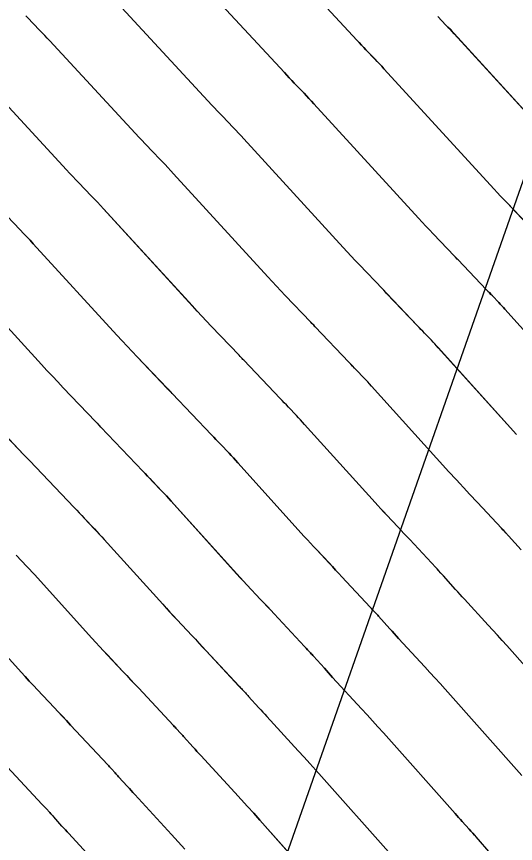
# Model space of a CAD drawing. Extents: x 954385 to 988206, y 1868364 to 1924553.
# Drawn here: x 955985.12 to 956005.06, y 1922937.41 to 1922970.46 of the extents above; entities that cross this region are included whole.
import ezdxf

# ---------------------------------------------------------------- set-up
doc = ezdxf.new("R2010")
doc.units = 0
for name, color, linetype in [('1', 7, 'Continuous'), ('Ex_Major Contours', 7, 'Continuous'), ('Ex_Minor Contours', 7, 'Continuous'), ('Slopes', 7, 'Continuous')]:
    doc.layers.add(name, color=color, linetype=linetype)

msp = doc.modelspace()

# ---------------------------------------------------------------- linework, layer by layer
at = {"layer": '1'}
for points in [[(955994.609, 1922973.964), (955998.727, 1922969.509), (955998.816, 1922969.413), (955998.905, 1922969.318), (955998.995, 1922969.223), (955999.085, 1922969.129), (955999.447, 1922968.753), (955999.537, 1922968.658), (955999.627, 1922968.563), (955999.716, 1922968.468), (955999.805, 1922968.372), (956004.204, 1922963.564), (956004.334, 1922963.423), (956004.464, 1922963.283), (956004.594, 1922963.144), (956004.726, 1922963.006), (956005.494, 1922962.2)], [(956007.936, 1922955.104), (956004.639, 1922958.757), (956004.578, 1922958.824), (956004.517, 1922958.891), (956004.454, 1922958.958), (956004.392, 1922959.024), (956004.142, 1922959.289), (956004.079, 1922959.355), (956004.016, 1922959.421), (956003.953, 1922959.487), (956003.891, 1922959.553), (956002.769, 1922960.729), (956002.733, 1922960.766), (956002.66, 1922960.842), (956002.624, 1922960.88), (956001.77, 1922961.775), (956001.624, 1922961.929), (956001.479, 1922962.084), (956001.335, 1922962.239), (956001.191, 1922962.395), (955997.002, 1922966.972), (955996.906, 1922967.077), (955996.809, 1922967.182), (955996.711, 1922967.285), (955996.612, 1922967.388), (955996.217, 1922967.799), (955996.118, 1922967.902), (955996.02, 1922968.005), (955995.923, 1922968.109), (955995.826, 1922968.214), (955991.891, 1922972.471)], [(956005.108, 1922953.749), (956001.971, 1922957.224), (956001.903, 1922957.299), (956001.836, 1922957.372), (956001.767, 1922957.446), (956001.699, 1922957.519), (956001.423, 1922957.81), (956001.354, 1922957.883), (956001.285, 1922957.955), (956001.216, 1922958.028), (956001.147, 1922958.1), (955999.913, 1922959.393), (955999.874, 1922959.435), (955999.794, 1922959.518), (955999.754, 1922959.559), (955998.814, 1922960.545), (955998.654, 1922960.714), (955998.494, 1922960.884), (955998.335, 1922961.055), (955998.177, 1922961.226), (955994.2, 1922965.573), (955994.095, 1922965.687), (955993.99, 1922965.8), (955993.884, 1922965.912), (955993.777, 1922966.023), (955993.349, 1922966.469), (955993.242, 1922966.58), (955993.136, 1922966.692), (955993.03, 1922966.805), (955992.925, 1922966.918), (955989.173, 1922970.978)], [(956005.29, 1922949.14), (956004.779, 1922949.711), (956004.756, 1922949.736), (956004.733, 1922949.761), (956004.71, 1922949.786), (956004.687, 1922949.812), (956004.594, 1922949.912), (956004.547, 1922949.962), (956004.501, 1922950.012), (956003.547, 1922951.035), (956003.441, 1922951.148), (956003.335, 1922951.261), (956003.229, 1922951.374), (956003.123, 1922951.487), (956002.699, 1922951.938), (956002.593, 1922952.051), (956002.488, 1922952.164), (956002.383, 1922952.279), (956002.279, 1922952.393), (955999.302, 1922955.692), (955999.228, 1922955.773), (955999.155, 1922955.853), (955999.08, 1922955.933), (955999.005, 1922956.013), (955998.705, 1922956.331), (955998.63, 1922956.41), (955998.554, 1922956.489), (955998.479, 1922956.568), (955998.403, 1922956.648), (955997.058, 1922958.058), (955997.029, 1922958.088), (955997, 1922958.119), (955996.927, 1922958.194), (955996.898, 1922958.224), (955996.884, 1922958.239), (955995.859, 1922959.314), (955995.684, 1922959.499), (955995.509, 1922959.684), (955995.336, 1922959.87), (955995.164, 1922960.058), (955991.398, 1922964.174), (955991.285, 1922964.296), (955991.172, 1922964.418), (955991.057, 1922964.539), (955990.942, 1922964.659), (955990.481, 1922965.138), (955990.366, 1922965.259), (955990.251, 1922965.379), (955990.138, 1922965.501), (955990.024, 1922965.623), (955986.454, 1922969.485), (955986.353, 1922969.593), (955986.252, 1922969.702), (955986.149, 1922969.809), (955986.046, 1922969.916), (955985.561, 1922970.418), (955985.494, 1922970.487)], [(956007.218, 1922964.732), (956002.607, 1922969.771), (956002.526, 1922969.859), (956002.446, 1922969.945), (956002.364, 1922970.032), (956002.282, 1922970.117), (956001.953, 1922970.459)], [(956007.968, 1922941.661), (956004.716, 1922945.319), (956004.532, 1922945.526), (956004.346, 1922945.732), (956004.16, 1922945.937), (956003.973, 1922946.141), (956003.027, 1922947.168), (956002.937, 1922947.266), (956002.847, 1922947.365), (956002.757, 1922947.464), (956002.668, 1922947.564), (956002.183, 1922948.106), (956002.158, 1922948.133), (956002.133, 1922948.161), (956002.107, 1922948.189), (956002.082, 1922948.216), (956001.981, 1922948.326), (956001.955, 1922948.353), (956001.93, 1922948.38), (956001.904, 1922948.408), (956001.879, 1922948.435), (956000.836, 1922949.553), (956000.721, 1922949.677), (956000.605, 1922949.8), (956000.489, 1922949.924), (956000.374, 1922950.047), (955999.91, 1922950.54), (955999.794, 1922950.664), (955999.679, 1922950.788), (955999.565, 1922950.912), (955999.451, 1922951.038), (955996.633, 1922954.16), (955996.554, 1922954.247), (955996.474, 1922954.335), (955996.393, 1922954.421), (955996.312, 1922954.507), (955995.986, 1922954.851), (955995.905, 1922954.937), (955995.823, 1922955.023), (955995.742, 1922955.109), (955995.66, 1922955.195), (955994.202, 1922956.723), (955994.171, 1922956.756), (955994.139, 1922956.788), (955994.061, 1922956.87), (955994.029, 1922956.903), (955994.014, 1922956.919), (955992.903, 1922958.083), (955992.713, 1922958.283), (955992.525, 1922958.484), (955992.337, 1922958.686), (955992.15, 1922958.889), (955988.595, 1922962.774), (955988.475, 1922962.905), (955988.353, 1922963.036), (955988.231, 1922963.165), (955988.107, 1922963.294), (955987.613, 1922963.808), (955987.49, 1922963.937), (955987.367, 1922964.066), (955987.245, 1922964.197), (955987.123, 1922964.327), (955983.736, 1922967.992)], [(955984.745, 1922962.478), (955985.272, 1922961.93), (955985.404, 1922961.792), (955985.535, 1922961.654), (955985.664, 1922961.515), (955985.793, 1922961.375), (955989.137, 1922957.721), (955989.338, 1922957.502), (955989.54, 1922957.285), (955989.743, 1922957.068), (955989.948, 1922956.853), (955991.143, 1922955.599), (955991.177, 1922955.564), (955991.211, 1922955.529), (955991.295, 1922955.441), (955991.329, 1922955.405), (955991.346, 1922955.388), (955992.916, 1922953.742), (955993.004, 1922953.65), (955993.092, 1922953.557), (955993.18, 1922953.465), (955993.268, 1922953.372), (955993.618, 1922953.002), (955993.706, 1922952.909), (955993.793, 1922952.816), (955993.879, 1922952.722), (955993.965, 1922952.627), (955996.623, 1922949.682), (955996.746, 1922949.546), (955996.87, 1922949.411), (955996.995, 1922949.276), (955997.12, 1922949.142), (955997.624, 1922948.607), (955997.749, 1922948.473), (955997.875, 1922948.339), (955998, 1922948.205), (955998.126, 1922948.071), (955999.257, 1922946.858), (955999.285, 1922946.828), (955999.312, 1922946.799), (955999.34, 1922946.769), (955999.367, 1922946.739), (955999.478, 1922946.621), (955999.505, 1922946.591), (955999.532, 1922946.561), (955999.56, 1922946.531), (955999.587, 1922946.501), (956000.046, 1922945.987), (956000.132, 1922945.892), (956000.218, 1922945.797), (956000.305, 1922945.702), (956000.391, 1922945.607), (956001.441, 1922944.467), (956001.645, 1922944.245), (956001.847, 1922944.022), (956002.049, 1922943.799), (956002.249, 1922943.574), (956005.309, 1922940.132)], [(955982.991, 1922959.975), (955986.123, 1922956.552), (955986.339, 1922956.318), (955986.555, 1922956.085), (955986.773, 1922955.853), (955986.992, 1922955.622), (955988.273, 1922954.279), (955988.309, 1922954.241), (955988.346, 1922954.203), (955988.418, 1922954.128), (955988.454, 1922954.09), (955988.49, 1922954.052), (955990.173, 1922952.289), (955990.267, 1922952.19), (955990.361, 1922952.091), (955990.455, 1922951.992), (955990.549, 1922951.893), (955990.925, 1922951.496), (955991.019, 1922951.397), (955991.112, 1922951.297), (955991.204, 1922951.196), (955991.296, 1922951.095), (955993.794, 1922948.327), (955993.927, 1922948.18), (955994.061, 1922948.034), (955994.196, 1922947.889), (955994.331, 1922947.744), (955994.874, 1922947.167), (955995.009, 1922947.023), (955995.145, 1922946.879), (955995.28, 1922946.734), (955995.415, 1922946.589), (955996.635, 1922945.281), (955996.665, 1922945.249), (955996.695, 1922945.217), (955996.724, 1922945.185), (955996.754, 1922945.153), (955996.873, 1922945.025), (955996.903, 1922944.993), (955996.932, 1922944.961), (955996.961, 1922944.928), (955996.991, 1922944.896), (955997.425, 1922944.411), (955997.507, 1922944.32), (955997.589, 1922944.229), (955997.672, 1922944.138), (955997.755, 1922944.047), (955998.91, 1922942.793), (955999.13, 1922942.554), (955999.348, 1922942.313), (955999.566, 1922942.071), (955999.782, 1922941.829), (956002.649, 1922938.604), (956002.719, 1922938.525), (956002.789, 1922938.448), (956002.859, 1922938.37), (956002.929, 1922938.292), (956003.212, 1922937.983), (956003.283, 1922937.905), (956003.353, 1922937.827), (956003.423, 1922937.749), (956003.492, 1922937.67), (956004.09, 1922936.99)], [(955984.036, 1922954.392), (955985.403, 1922952.959), (955985.442, 1922952.918), (955985.48, 1922952.878), (955985.557, 1922952.798), (955985.596, 1922952.757), (955985.635, 1922952.717), (955987.429, 1922950.837), (955987.53, 1922950.731), (955987.63, 1922950.625), (955987.731, 1922950.52), (955987.831, 1922950.414), (955988.231, 1922949.991), (955988.331, 1922949.884), (955988.431, 1922949.778), (955988.529, 1922949.67), (955988.627, 1922949.563), (955990.966, 1922946.971), (955991.109, 1922946.814), (955991.252, 1922946.657), (955991.397, 1922946.502), (955991.542, 1922946.347), (955992.124, 1922945.728), (955992.269, 1922945.573), (955992.415, 1922945.418), (955992.56, 1922945.263), (955992.705, 1922945.108), (955994.013, 1922943.704), (955994.045, 1922943.67), (955994.077, 1922943.636), (955994.109, 1922943.601), (955994.141, 1922943.567), (955994.268, 1922943.429), (955994.3, 1922943.395), (955994.332, 1922943.36), (955994.363, 1922943.326), (955994.395, 1922943.291), (955994.803, 1922942.835), (955994.882, 1922942.747), (955994.961, 1922942.66), (955995.04, 1922942.573), (955995.119, 1922942.487), (955996.378, 1922941.119), (955996.614, 1922940.862), (955996.849, 1922940.604), (955997.083, 1922940.344), (955997.315, 1922940.084), (955999.989, 1922937.075)], [(955997.329, 1922935.547), (955994.848, 1922938.339), (955994.6, 1922938.617), (955994.35, 1922938.894), (955994.099, 1922939.17), (955993.847, 1922939.445), (955992.483, 1922940.926), (955992.407, 1922941.009), (955992.332, 1922941.092), (955992.256, 1922941.175), (955992.181, 1922941.259), (955991.799, 1922941.686), (955991.765, 1922941.723), (955991.732, 1922941.76), (955991.698, 1922941.797), (955991.664, 1922941.834), (955991.528, 1922941.981), (955991.494, 1922942.017), (955991.46, 1922942.054), (955991.426, 1922942.091), (955991.391, 1922942.127), (955989.994, 1922943.626), (955989.839, 1922943.792), (955989.684, 1922943.957), (955989.529, 1922944.123), (955989.374, 1922944.288), (955988.752, 1922944.949), (955988.597, 1922945.114), (955988.443, 1922945.281), (955988.29, 1922945.448), (955988.138, 1922945.616), (955985.958, 1922948.03), (955985.854, 1922948.145), (955985.75, 1922948.259), (955985.644, 1922948.372), (955985.538, 1922948.485), (955985.112, 1922948.935)], [(955991.851, 1922937.185), (955991.584, 1922937.478), (955991.316, 1922937.771), (955989.847, 1922939.366), (955989.775, 1922939.445), (955989.703, 1922939.524), (955989.631, 1922939.603), (955989.56, 1922939.682), (955989.203, 1922940.081), (955989.167, 1922940.121), (955989.131, 1922940.16), (955989.095, 1922940.199), (955989.059, 1922940.238), (955988.915, 1922940.395), (955988.878, 1922940.434), (955988.842, 1922940.473), (955988.806, 1922940.512), (955988.77, 1922940.551), (955987.283, 1922942.144), (955987.119, 1922942.32), (955986.954, 1922942.496), (955986.789, 1922942.672), (955986.624, 1922942.848), (955985.963, 1922943.551), (955985.798, 1922943.727), (955985.634, 1922943.904), (955985.471, 1922944.082), (955985.309, 1922944.26), (955983.29, 1922946.498)], [(955988.784, 1922936.097), (955987.211, 1922937.805), (955987.142, 1922937.88), (955987.074, 1922937.955), (955987.006, 1922938.031), (955986.938, 1922938.106), (955986.607, 1922938.476), (955986.569, 1922938.518), (955986.531, 1922938.56), (955986.493, 1922938.601), (955986.455, 1922938.643), (955986.301, 1922938.808), (955986.263, 1922938.85), (955986.225, 1922938.891), (955986.186, 1922938.932), (955986.148, 1922938.974), (955984.573, 1922940.662)]]:
    msp.add_lwpolyline(points, dxfattribs=at)
at = {"layer": 'Ex_Major Contours'}
for points in [[(956005.107, 1922953.748), (956001.971, 1922957.225), (956001.904, 1922957.299), (956001.836, 1922957.373), (956001.768, 1922957.446), (956001.699, 1922957.519), (956001.424, 1922957.81), (956001.355, 1922957.883), (956001.286, 1922957.956), (956001.217, 1922958.028), (956001.148, 1922958.101), (955999.914, 1922959.394), (955999.874, 1922959.435), (955999.795, 1922959.518), (955999.755, 1922959.56), (955998.815, 1922960.545), (955998.655, 1922960.714), (955998.495, 1922960.884), (955998.336, 1922961.055), (955998.178, 1922961.227), (955994.2, 1922965.573), (955994.096, 1922965.687), (955993.99, 1922965.8), (955993.884, 1922965.912), (955993.778, 1922966.024), (955993.349, 1922966.469), (955993.243, 1922966.581), (955993.136, 1922966.693), (955993.031, 1922966.805), (955992.926, 1922966.918), (955989.172, 1922970.978)], [(955984.037, 1922954.392), (955985.404, 1922952.959), (955985.443, 1922952.919), (955985.481, 1922952.879), (955985.578, 1922952.778), (955985.616, 1922952.738), (955985.635, 1922952.718), (955987.43, 1922950.837), (955987.53, 1922950.731), (955987.631, 1922950.626), (955987.731, 1922950.52), (955987.831, 1922950.414), (955988.232, 1922949.991), (955988.331, 1922949.884), (955988.431, 1922949.778), (955988.529, 1922949.67), (955988.627, 1922949.562), (955990.965, 1922946.97), (955991.107, 1922946.813), (955991.251, 1922946.657), (955991.395, 1922946.501), (955991.54, 1922946.346), (955992.123, 1922945.727), (955992.268, 1922945.572), (955992.413, 1922945.417), (955992.558, 1922945.262), (955992.703, 1922945.107), (955994.012, 1922943.704), (955994.076, 1922943.635), (955994.14, 1922943.566), (955994.268, 1922943.429), (955994.3, 1922943.395), (955994.331, 1922943.36), (955994.363, 1922943.325), (955994.394, 1922943.291), (955994.803, 1922942.835), (955994.881, 1922942.748), (955994.96, 1922942.66), (955995.039, 1922942.574), (955995.119, 1922942.487), (955996.378, 1922941.119), (955996.614, 1922940.862), (955996.849, 1922940.604), (955997.082, 1922940.344), (955997.315, 1922940.084), (955999.989, 1922937.075)]]:
    msp.add_lwpolyline(points, dxfattribs=at)
at = {"layer": 'Ex_Minor Contours'}
for points in [[(956005.496, 1922962.2), (956004.726, 1922963.006), (956004.595, 1922963.145), (956004.464, 1922963.284), (956004.334, 1922963.424), (956004.205, 1922963.564), (955999.805, 1922968.372), (955999.716, 1922968.468), (955999.627, 1922968.564), (955999.538, 1922968.659), (955999.448, 1922968.753), (955999.086, 1922969.129), (955998.995, 1922969.224), (955998.905, 1922969.318), (955998.816, 1922969.414), (955998.727, 1922969.509), (955994.609, 1922973.964)], [(955991.891, 1922972.471), (955995.826, 1922968.214), (955995.923, 1922968.109), (955996.021, 1922968.006), (955996.119, 1922967.902), (955996.217, 1922967.799), (955996.613, 1922967.388), (955996.711, 1922967.285), (955996.809, 1922967.182), (955996.906, 1922967.078), (955997.003, 1922966.973), (956001.192, 1922962.396), (956001.335, 1922962.239), (956001.48, 1922962.084), (956001.625, 1922961.93), (956001.771, 1922961.776), (956002.625, 1922960.88), (956002.673, 1922960.83), (956002.746, 1922960.754), (956002.77, 1922960.729), (956003.891, 1922959.554), (956003.954, 1922959.488), (956004.017, 1922959.422), (956004.08, 1922959.356), (956004.142, 1922959.289), (956004.393, 1922959.025), (956004.455, 1922958.958), (956004.517, 1922958.892), (956004.578, 1922958.825), (956004.64, 1922958.757), (956007.935, 1922955.103)], [(956005.289, 1922949.14), (956004.778, 1922949.71), (956004.755, 1922949.735), (956004.732, 1922949.761), (956004.709, 1922949.786), (956004.686, 1922949.811), (956004.57, 1922949.936), (956004.523, 1922949.986), (956004.5, 1922950.011), (956003.546, 1922951.034), (956003.44, 1922951.147), (956003.334, 1922951.26), (956003.228, 1922951.373), (956003.122, 1922951.486), (956002.698, 1922951.937), (956002.592, 1922952.05), (956002.487, 1922952.164), (956002.382, 1922952.278), (956002.278, 1922952.392), (955999.302, 1922955.692), (955999.229, 1922955.773), (955999.155, 1922955.854), (955999.08, 1922955.934), (955999.006, 1922956.013), (955998.705, 1922956.331), (955998.63, 1922956.41), (955998.555, 1922956.49), (955998.48, 1922956.569), (955998.404, 1922956.648), (955997.058, 1922958.059), (955997.015, 1922958.104), (955996.928, 1922958.195), (955996.885, 1922958.24), (955995.86, 1922959.314), (955995.684, 1922959.499), (955995.51, 1922959.685), (955995.337, 1922959.871), (955995.164, 1922960.058), (955991.398, 1922964.174), (955991.285, 1922964.296), (955991.172, 1922964.418), (955991.058, 1922964.539), (955990.943, 1922964.659), (955990.481, 1922965.139), (955990.366, 1922965.259), (955990.252, 1922965.38), (955990.138, 1922965.501), (955990.025, 1922965.623), (955986.454, 1922969.485), (955986.353, 1922969.594), (955986.251, 1922969.702), (955986.149, 1922969.809), (955986.046, 1922969.916), (955985.56, 1922970.418), (955985.493, 1922970.487)], [(956001.954, 1922970.46), (956002.283, 1922970.118), (956002.364, 1922970.032), (956002.446, 1922969.946), (956002.527, 1922969.859), (956002.607, 1922969.772), (956007.219, 1922964.733)], [(956007.968, 1922941.661), (956004.716, 1922945.319), (956004.531, 1922945.526), (956004.346, 1922945.732), (956004.159, 1922945.937), (956003.972, 1922946.141), (956003.027, 1922947.168), (956002.937, 1922947.266), (956002.847, 1922947.365), (956002.757, 1922947.464), (956002.667, 1922947.564), (956002.182, 1922948.105), (956002.157, 1922948.133), (956002.132, 1922948.161), (956002.107, 1922948.188), (956002.081, 1922948.215), (956001.98, 1922948.325), (956001.929, 1922948.38), (956001.878, 1922948.434), (956000.835, 1922949.552), (956000.72, 1922949.676), (956000.604, 1922949.8), (956000.488, 1922949.923), (956000.372, 1922950.046), (955999.908, 1922950.539), (955999.793, 1922950.663), (955999.678, 1922950.787), (955999.563, 1922950.912), (955999.45, 1922951.037), (955996.633, 1922954.16), (955996.554, 1922954.247), (955996.474, 1922954.335), (955996.393, 1922954.421), (955996.312, 1922954.508), (955995.987, 1922954.852), (955995.905, 1922954.938), (955995.824, 1922955.024), (955995.742, 1922955.11), (955995.661, 1922955.195), (955994.203, 1922956.723), (955994.156, 1922956.773), (955994.062, 1922956.871), (955994.015, 1922956.92), (955992.904, 1922958.084), (955992.714, 1922958.284), (955992.525, 1922958.485), (955992.338, 1922958.687), (955992.151, 1922958.89), (955988.596, 1922962.774), (955988.475, 1922962.905), (955988.353, 1922963.036), (955988.231, 1922963.166), (955988.108, 1922963.294), (955987.613, 1922963.808), (955987.49, 1922963.937), (955987.367, 1922964.067), (955987.245, 1922964.197), (955987.124, 1922964.327), (955983.736, 1922967.992)], [(956005.309, 1922940.132), (956002.249, 1922943.574), (956002.048, 1922943.799), (956001.847, 1922944.023), (956001.644, 1922944.245), (956001.441, 1922944.467), (956000.391, 1922945.608), (956000.304, 1922945.702), (956000.218, 1922945.797), (956000.132, 1922945.892), (956000.046, 1922945.987), (955999.586, 1922946.5), (955999.559, 1922946.53), (955999.532, 1922946.56), (955999.504, 1922946.59), (955999.477, 1922946.62), (955999.366, 1922946.739), (955999.311, 1922946.798), (955999.256, 1922946.857), (955998.124, 1922948.071), (955997.999, 1922948.205), (955997.874, 1922948.339), (955997.748, 1922948.473), (955997.622, 1922948.607), (955997.119, 1922949.141), (955996.994, 1922949.275), (955996.869, 1922949.41), (955996.745, 1922949.545), (955996.621, 1922949.681), (955993.965, 1922952.627), (955993.879, 1922952.722), (955993.793, 1922952.816), (955993.706, 1922952.909), (955993.619, 1922953.002), (955993.268, 1922953.373), (955993.181, 1922953.465), (955993.093, 1922953.558), (955993.005, 1922953.65), (955992.917, 1922953.742), (955991.347, 1922955.388), (955991.296, 1922955.441), (955991.195, 1922955.547), (955991.145, 1922955.6), (955989.948, 1922956.853), (955989.744, 1922957.069), (955989.541, 1922957.285), (955989.338, 1922957.502), (955989.137, 1922957.721), (955985.793, 1922961.375), (955985.665, 1922961.515), (955985.535, 1922961.654), (955985.404, 1922961.792), (955985.273, 1922961.93), (955984.745, 1922962.478)], [(956004.09, 1922936.99), (956003.492, 1922937.671), (956003.423, 1922937.749), (956003.353, 1922937.828), (956003.283, 1922937.905), (956003.212, 1922937.983), (956002.93, 1922938.292), (956002.859, 1922938.37), (956002.789, 1922938.448), (956002.719, 1922938.526), (956002.649, 1922938.604), (955999.782, 1922941.829), (955999.565, 1922942.072), (955999.348, 1922942.313), (955999.129, 1922942.554), (955998.909, 1922942.793), (955997.755, 1922944.047), (955997.672, 1922944.138), (955997.589, 1922944.229), (955997.506, 1922944.32), (955997.424, 1922944.411), (955996.99, 1922944.895), (955996.961, 1922944.928), (955996.931, 1922944.96), (955996.902, 1922944.992), (955996.872, 1922945.025), (955996.753, 1922945.153), (955996.694, 1922945.217), (955996.634, 1922945.28), (955995.414, 1922946.589), (955995.279, 1922946.734), (955995.144, 1922946.878), (955995.008, 1922947.023), (955994.872, 1922947.167), (955994.33, 1922947.744), (955994.194, 1922947.888), (955994.06, 1922948.033), (955993.926, 1922948.179), (955993.793, 1922948.326), (955991.296, 1922951.095), (955991.204, 1922951.196), (955991.112, 1922951.297), (955991.019, 1922951.397), (955990.925, 1922951.496), (955990.55, 1922951.893), (955990.456, 1922951.993), (955990.362, 1922952.092), (955990.268, 1922952.191), (955990.173, 1922952.29), (955988.491, 1922954.053), (955988.437, 1922954.11), (955988.329, 1922954.223), (955988.274, 1922954.279), (955986.993, 1922955.623), (955986.774, 1922955.853), (955986.556, 1922956.085), (955986.339, 1922956.318), (955986.124, 1922956.552), (955982.991, 1922959.975)], [(955985.113, 1922948.935), (955985.538, 1922948.485), (955985.644, 1922948.372), (955985.75, 1922948.259), (955985.854, 1922948.145), (955985.958, 1922948.03), (955988.136, 1922945.615), (955988.289, 1922945.447), (955988.442, 1922945.28), (955988.596, 1922945.113), (955988.751, 1922944.948), (955989.373, 1922944.287), (955989.528, 1922944.122), (955989.683, 1922943.957), (955989.838, 1922943.791), (955989.993, 1922943.625), (955991.391, 1922942.127), (955991.425, 1922942.09), (955991.459, 1922942.053), (955991.493, 1922942.017), (955991.527, 1922941.98), (955991.663, 1922941.834), (955991.697, 1922941.797), (955991.731, 1922941.76), (955991.765, 1922941.723), (955991.798, 1922941.686), (955992.181, 1922941.259), (955992.256, 1922941.175), (955992.331, 1922941.092), (955992.407, 1922941.009), (955992.483, 1922940.926), (955993.847, 1922939.445), (955994.099, 1922939.17), (955994.35, 1922938.894), (955994.599, 1922938.617), (955994.848, 1922938.339), (955997.33, 1922935.547)], [(955983.289, 1922946.498), (955985.308, 1922944.259), (955985.47, 1922944.081), (955985.633, 1922943.903), (955985.797, 1922943.726), (955985.962, 1922943.55), (955986.623, 1922942.848), (955986.788, 1922942.672), (955986.953, 1922942.496), (955987.118, 1922942.32), (955987.282, 1922942.144), (955988.769, 1922940.55), (955988.805, 1922940.511), (955988.841, 1922940.472), (955988.878, 1922940.433), (955988.914, 1922940.394), (955989.059, 1922940.238), (955989.095, 1922940.199), (955989.131, 1922940.16), (955989.167, 1922940.12), (955989.202, 1922940.081), (955989.559, 1922939.683), (955989.631, 1922939.603), (955989.703, 1922939.524), (955989.775, 1922939.445), (955989.847, 1922939.366), (955991.315, 1922937.771), (955991.584, 1922937.479), (955991.851, 1922937.185)], [(955984.572, 1922940.662), (955986.147, 1922938.973), (955986.185, 1922938.932), (955986.224, 1922938.89), (955986.262, 1922938.849), (955986.301, 1922938.808), (955986.454, 1922938.643), (955986.493, 1922938.601), (955986.531, 1922938.56), (955986.569, 1922938.518), (955986.606, 1922938.476), (955986.938, 1922938.106), (955987.006, 1922938.031), (955987.074, 1922937.956), (955987.142, 1922937.881), (955987.211, 1922937.806), (955988.784, 1922936.097)]]:
    msp.add_lwpolyline(points, dxfattribs=at)
at = {"layer": 'Slopes'}
msp.add_lwpolyline([(956007.131, 1922968.928), (955989.878, 1922919.776), (955988.768, 1922925.672), (955989.878, 1922919.776), (955994.429, 1922923.685)], dxfattribs=at)

doc.saveas('drawing.dxf')
